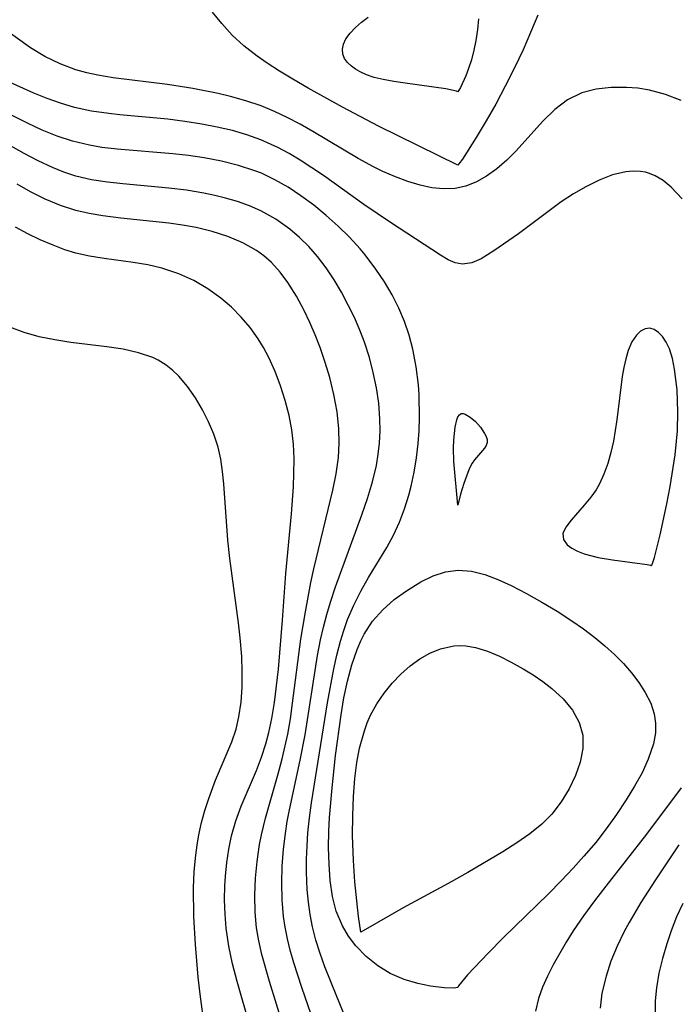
# Model space of a CAD drawing. Header units: metres. Extents: x 1073367 to 1082519, y 1569854 to 1574957.
# Tile 498 of 656: x 1077423 to 1077491, y 1573816 to 1573917. Entities that reach past the tile are written whole.
import ezdxf

# ---------------------------------------------------------------- set-up
doc = ezdxf.new("R2010")
doc.units = ezdxf.units.M
doc.layers.add('CGG_CurvaNivelLidar_v1', color=253, linetype='Continuous', lineweight=30)

msp = doc.modelspace()

# ---------------------------------------------------------------- linework, layer by layer
at = {"layer": 'CGG_CurvaNivelLidar_v1'}
for p, q in [((1077444.1171, 1573917.0737, 66.5), (1077443.1663, 1573918.2525, 66.5)), ((1077424.3455, 1573914.5643, 67), (1077420.3718, 1573917.3986, 67)), ((1077445.1899, 1573915.8971, 66.5), (1077444.1171, 1573917.0737, 66.5)), ((1077457.9194, 1573916.6775, 66), (1077458.5546, 1573917.2307, 66)), ((1077458.5546, 1573917.2307, 66), (1077459.2487, 1573917.7621, 66)), ((1077470.6516, 1573917.5697, 66), (1077470.5503, 1573916.4703, 66)), ((1077476.7902, 1573917.9411, 66.5), (1077475.2567, 1573914.3791, 66.5)), ((1077456.9438, 1573915.5001, 66), (1077457.3712, 1573916.1012, 66)), ((1077457.3712, 1573916.1012, 66), (1077457.9194, 1573916.6775, 66)), ((1077470.5503, 1573916.4703, 66), (1077470.3807, 1573915.3361, 66)), ((1077446.3934, 1573914.7734, 66.5), (1077445.1899, 1573915.8971, 66.5)), ((1077456.703, 1573914.9659, 66), (1077456.9438, 1573915.5001, 66)), ((1077470.3807, 1573915.3361, 66), (1077470.1701, 1573914.3217, 66)), ((1077425.8363, 1573913.6827, 67), (1077424.3455, 1573914.5643, 67)), ((1077447.7795, 1573913.7057, 66.5), (1077446.3934, 1573914.7734, 66.5)), ((1077456.5931, 1573914.4311, 66), (1077456.703, 1573914.9659, 66)), ((1077456.6308, 1573913.9164, 66), (1077456.5931, 1573914.4311, 66)), ((1077470.1701, 1573914.3217, 66), (1077469.915, 1573913.3477, 66)), ((1077475.2567, 1573914.3791, 66.5), (1077474.3809, 1573912.512, 66.5)), ((1077427.405, 1573912.9281, 67), (1077425.8363, 1573913.6827, 67)), ((1077448.8, 1573913.0025, 66.5), (1077447.7795, 1573913.7057, 66.5)), ((1077450.0742, 1573912.179, 66.5), (1077448.8, 1573913.0025, 66.5)), ((1077456.8148, 1573913.4665, 66), (1077456.6308, 1573913.9164, 66)), ((1077457.122, 1573913.0504, 66), (1077456.8148, 1573913.4665, 66)), ((1077457.5275, 1573912.6658, 66), (1077457.122, 1573913.0504, 66)), ((1077469.915, 1573913.3477, 66), (1077469.6281, 1573912.4453, 66)), ((1077429.034, 1573912.3162, 67), (1077427.405, 1573912.9281, 67)), ((1077430.1523, 1573912.0001, 67), (1077429.034, 1573912.3162, 67)), ((1077431.2966, 1573911.7454, 67), (1077430.1523, 1573912.0001, 67)), ((1077451.452, 1573911.3391, 66.5), (1077450.0742, 1573912.179, 66.5)), ((1077457.9431, 1573912.3588, 66), (1077457.5275, 1573912.6658, 66)), ((1077458.4103, 1573912.0814, 66), (1077457.9431, 1573912.3588, 66)), ((1077459.064, 1573911.7825, 66), (1077458.4103, 1573912.0814, 66)), ((1077469.6281, 1573912.4453, 66), (1077469.3478, 1573911.6977, 66)), ((1077474.3809, 1573912.512, 66.5), (1077473.4199, 1573910.5997, 66.5)), ((1077424.6758, 1573909.9007, 67.5), (1077421.8643, 1573911.1486, 67.5)), ((1077432.8999, 1573911.4691, 67), (1077431.2966, 1573911.7454, 67)), ((1077438.4912, 1573910.7802, 67), (1077432.8999, 1573911.4691, 67)), ((1077453.0322, 1573910.4209, 66.5), (1077451.452, 1573911.3391, 66.5)), ((1077459.8644, 1573911.5201, 66), (1077459.064, 1573911.7825, 66)), ((1077460.8051, 1573911.2915, 66), (1077459.8644, 1573911.5201, 66)), ((1077461.9111, 1573911.0878, 66), (1077460.8051, 1573911.2915, 66)), ((1077463.0733, 1573910.916, 66), (1077461.9111, 1573911.0878, 66)), ((1077469.3478, 1573911.6977, 66), (1077468.7871, 1573910.4722, 66)), ((1077424.0277, 1573906.7907, 68), (1077415.9305, 1573910.8172, 68)), ((1077441.1171, 1573910.3858, 67), (1077438.4912, 1573910.7802, 67)), ((1077443.7225, 1573909.8709, 67), (1077441.1171, 1573910.3858, 67)), ((1077456.5812, 1573908.4362, 66.5), (1077453.0322, 1573910.4209, 66.5)), ((1077467.2559, 1573910.355, 66), (1077463.0733, 1573910.916, 66)), ((1077468.3876, 1573910.0989, 66), (1077467.2559, 1573910.355, 66)), ((1077468.5, 1573910.0152, 66), (1077468.3876, 1573910.0989, 66)), ((1077468.7871, 1573910.4722, 66), (1077468.5, 1573910.0152, 66)), ((1077473.4199, 1573910.5997, 66.5), (1077472.4284, 1573908.7459, 66.5)), ((1077481.3446, 1573909.9122, 67), (1077479.8616, 1573909.2103, 67)), ((1077482.8114, 1573910.2982, 67), (1077481.3446, 1573909.9122, 67)), ((1077484.3504, 1573910.4797, 67), (1077482.8114, 1573910.2982, 67)), ((1077485.9337, 1573910.4899, 67), (1077484.3504, 1573910.4797, 67)), ((1077487.1372, 1573910.3945, 67), (1077485.9337, 1573910.4899, 67)), ((1077488.3405, 1573910.2009, 67), (1077487.1372, 1573910.3945, 67)), ((1077489.9797, 1573909.7573, 67), (1077488.3405, 1573910.2009, 67)), ((1077426.0602, 1573909.3424, 67.5), (1077424.6758, 1573909.9007, 67.5)), ((1077427.4564, 1573908.8412, 67.5), (1077426.0602, 1573909.3424, 67.5)), ((1077445.0117, 1573909.5596, 67), (1077443.7225, 1573909.8709, 67)), ((1077446.6089, 1573909.1076, 67), (1077445.0117, 1573909.5596, 67)), ((1077448.1772, 1573908.5713, 67), (1077446.6089, 1573909.1076, 67)), ((1077479.8616, 1573909.2103, 67), (1077478.5308, 1573908.2128, 67)), ((1077491.5864, 1573909.1341, 67), (1077489.9797, 1573909.7573, 67)), ((1077428.8729, 1573908.4217, 67.5), (1077427.4564, 1573908.8412, 67.5)), ((1077430.6456, 1573908.0423, 67.5), (1077428.8729, 1573908.4217, 67.5)), ((1077432.4504, 1573907.7783, 67.5), (1077430.6456, 1573908.0423, 67.5)), ((1077449.5445, 1573908.0105, 67), (1077448.1772, 1573908.5713, 67)), ((1077450.8844, 1573907.3803, 67), (1077449.5445, 1573908.0105, 67)), ((1077460.306, 1573906.4681, 66.5), (1077456.5812, 1573908.4362, 66.5)), ((1077472.4284, 1573908.7459, 66.5), (1077471.45, 1573907.0164, 66.5)), ((1077478.5308, 1573908.2128, 67), (1077477.3051, 1573907.0087, 67)), ((1077433.5645, 1573907.6547, 67.5), (1077432.4504, 1573907.7783, 67.5)), ((1077438.5317, 1573907.1912, 67.5), (1077433.5645, 1573907.6547, 67.5)), ((1077440.2948, 1573906.9716, 67.5), (1077438.5317, 1573907.1912, 67.5)), ((1077442.0486, 1573906.6969, 67.5), (1077440.2948, 1573906.9716, 67.5)), ((1077452.199, 1573906.6924, 67), (1077450.8844, 1573907.3803, 67)), ((1077471.45, 1573907.0164, 66.5), (1077470.4179, 1573905.2933, 66.5)), ((1077477.3051, 1573907.0087, 67), (1077474.5336, 1573903.9317, 67)), ((1077423.6757, 1573903.6654, 68.5), (1077419.4568, 1573906.0203, 68.5)), ((1077425.5606, 1573906.0805, 68), (1077424.0277, 1573906.7907, 68)), ((1077427.109, 1573905.443, 68), (1077425.5606, 1573906.0805, 68)), ((1077443.6404, 1573906.3905, 67.5), (1077442.0486, 1573906.6969, 67.5)), ((1077445.2128, 1573906.0199, 67.5), (1077443.6404, 1573906.3905, 67.5)), ((1077446.7026, 1573905.588, 67.5), (1077445.2128, 1573906.0199, 67.5)), ((1077453.5342, 1573905.9329, 67), (1077452.199, 1573906.6924, 67)), ((1077458.2089, 1573903.1332, 67), (1077453.5342, 1573905.9329, 67)), ((1077468.5, 1573902.4563, 66.5), (1077460.306, 1573906.4681, 66.5)), ((1077428.6853, 1573904.9134, 68), (1077427.109, 1573905.443, 68)), ((1077430.4258, 1573904.5005, 68), (1077428.6853, 1573904.9134, 68)), ((1077448.1593, 1573905.0665, 67.5), (1077446.7026, 1573905.588, 67.5)), ((1077449.9085, 1573904.2771, 67.5), (1077448.1593, 1573905.0665, 67.5)), ((1077470.4179, 1573905.2933, 66.5), (1077468.9887, 1573903.0856, 66.5)), ((1077431.7241, 1573904.2881, 68), (1077430.4258, 1573904.5005, 68)), ((1077433.3136, 1573904.1017, 68), (1077431.7241, 1573904.2881, 68)), ((1077439.0383, 1573903.6345, 68), (1077433.3136, 1573904.1017, 68)), ((1077451.0776, 1573903.6502, 67.5), (1077449.9085, 1573904.2771, 67.5)), ((1077474.5336, 1573903.9317, 67), (1077473.5648, 1573902.959, 67)), ((1077425.1276, 1573902.8961, 68.5), (1077423.6757, 1573903.6654, 68.5)), ((1077426.5999, 1573902.1994, 68.5), (1077425.1276, 1573902.8961, 68.5)), ((1077440.6744, 1573903.4466, 68), (1077439.0383, 1573903.6345, 68)), ((1077442.3003, 1573903.2067, 68), (1077440.6744, 1573903.4466, 68)), ((1077444.0853, 1573902.8669, 68), (1077442.3003, 1573903.2067, 68)), ((1077445.8369, 1573902.4309, 68), (1077444.0853, 1573902.8669, 68)), ((1077452.2224, 1573902.9697, 67.5), (1077451.0776, 1573903.6502, 67.5)), ((1077454.6231, 1573901.3808, 67.5), (1077452.2224, 1573902.9697, 67.5)), ((1077459.8066, 1573902.2728, 67), (1077458.2089, 1573903.1332, 67)), ((1077468.9887, 1573903.0856, 66.5), (1077468.6268, 1573902.5848, 66.5)), ((1077473.5648, 1573902.959, 67), (1077472.5534, 1573902.0695, 67)), ((1077427.7997, 1573901.7221, 68.5), (1077426.5999, 1573902.1994, 68.5)), ((1077447.5404, 1573901.872, 68), (1077445.8369, 1573902.4309, 68)), ((1077448.2026, 1573901.6071, 68), (1077447.5404, 1573901.872, 68)), ((1077460.7673, 1573901.8067, 67), (1077459.8066, 1573902.2728, 67)), ((1077462.0543, 1573901.2468, 67), (1077460.7673, 1573901.8067, 67)), ((1077468.6268, 1573902.5848, 66.5), (1077468.5, 1573902.4563, 66.5)), ((1077472.5534, 1573902.0695, 67), (1077471.4905, 1573901.2987, 67)), ((1077485.8718, 1573901.771, 67.5), (1077484.5131, 1573901.4383, 67.5)), ((1077486.6415, 1573901.8418, 67.5), (1077485.8718, 1573901.771, 67.5)), ((1077487.3948, 1573901.8095, 67.5), (1077486.6415, 1573901.8418, 67.5)), ((1077487.9161, 1573901.7177, 67.5), (1077487.3948, 1573901.8095, 67.5)), ((1077429.027, 1573901.328, 68.5), (1077427.7997, 1573901.7221, 68.5)), ((1077430.6474, 1573900.9513, 68.5), (1077429.027, 1573901.328, 68.5)), ((1077432.3045, 1573900.6889, 68.5), (1077430.6474, 1573900.9513, 68.5)), ((1077449.6118, 1573900.9372, 68), (1077448.2026, 1573901.6071, 68)), ((1077450.9717, 1573900.1606, 68), (1077449.6118, 1573900.9372, 68)), ((1077458.8101, 1573898.3877, 67.5), (1077454.6231, 1573901.3808, 67.5)), ((1077463.3403, 1573900.7677, 67), (1077462.0543, 1573901.2468, 67)), ((1077464.6182, 1573900.384, 67), (1077463.3403, 1573900.7677, 67)), ((1077471.4905, 1573901.2987, 67), (1077470.4432, 1573900.7175, 67)), ((1077483.1366, 1573900.8994, 67.5), (1077481.7529, 1573900.2145, 67.5)), ((1077484.5131, 1573901.4383, 67.5), (1077483.1366, 1573900.8994, 67.5)), ((1077488.3257, 1573901.6002, 67.5), (1077487.9161, 1573901.7177, 67.5)), ((1077488.8976, 1573901.3645, 67.5), (1077488.3257, 1573901.6002, 67.5)), ((1077489.7502, 1573900.8494, 67.5), (1077488.8976, 1573901.3645, 67.5)), ((1077490.5529, 1573900.1863, 67.5), (1077489.7502, 1573900.8494, 67.5)), ((1077424.3535, 1573899.6981, 69), (1077422.9642, 1573900.4998, 69)), ((1077433.8676, 1573900.5126, 68.5), (1077432.3045, 1573900.6889, 68.5)), ((1077438.6517, 1573900.0812, 68.5), (1077433.8676, 1573900.5126, 68.5)), ((1077440.4683, 1573899.8508, 68.5), (1077438.6517, 1573900.0812, 68.5)), ((1077442.2681, 1573899.5512, 68.5), (1077440.4683, 1573899.8508, 68.5)), ((1077452.2875, 1573899.2965, 68), (1077450.9717, 1573900.1606, 68)), ((1077465.8405, 1573900.123, 67), (1077464.6182, 1573900.384, 67)), ((1077467.0434, 1573899.9989, 67), (1077465.8405, 1573900.123, 67)), ((1077468.2209, 1573900.0473, 67), (1077467.0434, 1573899.9989, 67)), ((1077469.3508, 1573900.2927, 67), (1077468.2209, 1573900.0473, 67)), ((1077470.4432, 1573900.7175, 67), (1077469.3508, 1573900.2927, 67)), ((1077481.7529, 1573900.2145, 67.5), (1077480.4593, 1573899.4778, 67.5)), ((1077491.6879, 1573898.9721, 67.5), (1077490.5529, 1573900.1863, 67.5)), ((1077425.8673, 1573898.9377, 69), (1077424.3535, 1573899.6981, 69)), ((1077427.4235, 1573898.2888, 69), (1077425.8673, 1573898.9377, 69)), ((1077443.3925, 1573899.3206, 68.5), (1077442.2681, 1573899.5512, 68.5)), ((1077444.5017, 1573899.052, 68.5), (1077443.3925, 1573899.3206, 68.5)), ((1077445.7482, 1573898.6889, 68.5), (1077444.5017, 1573899.052, 68.5)), ((1077453.6332, 1573898.3026, 68), (1077452.2875, 1573899.2965, 68)), ((1077480.4593, 1573899.4778, 67.5), (1077479.1929, 1573898.6585, 67.5)), ((1077429.0237, 1573897.771, 69), (1077427.4235, 1573898.2888, 69)), ((1077430.4097, 1573897.4474, 69), (1077429.0237, 1573897.771, 69)), ((1077446.9618, 1573898.257, 68.5), (1077445.7482, 1573898.6889, 68.5)), ((1077448.1334, 1573897.7436, 68.5), (1077446.9618, 1573898.257, 68.5)), ((1077449.6839, 1573896.8751, 68.5), (1077448.1334, 1573897.7436, 68.5)), ((1077454.9037, 1573897.2614, 68), (1077453.6332, 1573898.3026, 68)), ((1077461.5665, 1573896.5178, 67.5), (1077458.8101, 1573898.3877, 67.5)), ((1077479.1929, 1573898.6585, 67.5), (1077474.7941, 1573895.3629, 67.5)), ((1077431.8217, 1573897.2072, 69), (1077430.4097, 1573897.4474, 69)), ((1077433.6728, 1573896.9789, 69), (1077431.8217, 1573897.2072, 69)), ((1077438.645, 1573896.4713, 69), (1077433.6728, 1573896.9789, 69)), ((1077451.1347, 1573895.847, 68.5), (1077449.6839, 1573896.8751, 68.5)), ((1077456.1277, 1573896.1611, 68), (1077454.9037, 1573897.2614, 68)), ((1077424.0508, 1573895.3565, 69.5), (1077422.7712, 1573896.0363, 69.5)), ((1077440.0603, 1573896.2622, 69), (1077438.645, 1573896.4713, 69)), ((1077441.4562, 1573895.9998, 69), (1077440.0603, 1573896.2622, 69)), ((1077443.1328, 1573895.5936, 69), (1077441.4562, 1573895.9998, 69)), ((1077452.1612, 1573894.9769, 68.5), (1077451.1347, 1573895.847, 68.5)), ((1077457.3009, 1573895.0067, 68), (1077456.1277, 1573896.1611, 68)), ((1077466.717, 1573893.146, 67.5), (1077461.5665, 1573896.5178, 67.5)), ((1077425.3507, 1573894.7345, 69.5), (1077424.0508, 1573895.3565, 69.5)), ((1077426.6649, 1573894.1713, 69.5), (1077425.3507, 1573894.7345, 69.5)), ((1077444.7498, 1573895.0811, 69), (1077443.1328, 1573895.5936, 69)), ((1077446.2842, 1573894.4404, 69), (1077444.7498, 1573895.0811, 69)), ((1077453.1251, 1573894.0328, 68.5), (1077452.1612, 1573894.9769, 68.5)), ((1077458.4146, 1573893.799, 68), (1077457.3009, 1573895.0067, 68)), ((1077474.7941, 1573895.3629, 67.5), (1077472.2501, 1573893.6108, 67.5)), ((1077427.8941, 1573893.7108, 69.5), (1077426.6649, 1573894.1713, 69.5)), ((1077429.038, 1573893.3638, 69.5), (1077427.8941, 1573893.7108, 69.5)), ((1077447.7093, 1573893.6375, 69), (1077446.2842, 1573894.4404, 69)), ((1077448.4622, 1573893.0891, 69), (1077447.7093, 1573893.6375, 69)), ((1077454.0204, 1573893.0175, 68.5), (1077453.1251, 1573894.0328, 68.5)), ((1077458.9273, 1573893.195, 68), (1077458.4146, 1573893.799, 68)), ((1077430.4524, 1573893.0436, 69.5), (1077429.038, 1573893.3638, 69.5)), ((1077431.9497, 1573892.7943, 69.5), (1077430.4524, 1573893.0436, 69.5)), ((1077434.9663, 1573892.3844, 69.5), (1077431.9497, 1573892.7943, 69.5)), ((1077449.2524, 1573892.3897, 69), (1077448.4622, 1573893.0891, 69)), ((1077454.9033, 1573891.8482, 68.5), (1077454.0204, 1573893.0175, 68.5)), ((1077460.0529, 1573891.7157, 68), (1077458.9273, 1573893.195, 68)), ((1077467.502, 1573892.6829, 67.5), (1077466.717, 1573893.146, 67.5)), ((1077468.2512, 1573892.3508, 67.5), (1077467.502, 1573892.6829, 67.5)), ((1077470.93, 1573892.7771, 67.5), (1077469.9469, 1573892.3456, 67.5)), ((1077472.2501, 1573893.6108, 67.5), (1077470.93, 1573892.7771, 67.5)), ((1077436.461, 1573892.1389, 69.5), (1077434.9663, 1573892.3844, 69.5)), ((1077437.9286, 1573891.8073, 69.5), (1077436.461, 1573892.1389, 69.5)), ((1077439.6871, 1573891.2157, 69.5), (1077437.9286, 1573891.8073, 69.5)), ((1077450.1491, 1573891.4039, 69), (1077449.2524, 1573892.3897, 69)), ((1077455.7157, 1573890.6158, 68.5), (1077454.9033, 1573891.8482, 68.5)), ((1077460.9209, 1573890.4095, 68), (1077460.0529, 1573891.7157, 68)), ((1077468.9932, 1573892.206, 67.5), (1077468.2512, 1573892.3508, 67.5)), ((1077469.9469, 1573892.3456, 67.5), (1077468.9932, 1573892.206, 67.5)), ((1077441.2067, 1573890.5147, 69.5), (1077439.6871, 1573891.2157, 69.5)), ((1077450.955, 1573890.319, 69), (1077450.1491, 1573891.4039, 69)), ((1077456.4805, 1573889.3208, 68.5), (1077455.7157, 1573890.6158, 68.5)), ((1077442.6582, 1573889.6721, 69.5), (1077441.2067, 1573890.5147, 69.5)), ((1077444.027, 1573888.6945, 69.5), (1077442.6582, 1573889.6721, 69.5)), ((1077451.8242, 1573888.9188, 69), (1077450.955, 1573890.319, 69)), ((1077461.7108, 1573889.0566, 68), (1077460.9209, 1573890.4095, 68)), ((1077445.1054, 1573887.7656, 69.5), (1077444.027, 1573888.6945, 69.5)), ((1077452.6132, 1573887.4372, 69), (1077451.8242, 1573888.9188, 69)), ((1077457.1922, 1573887.9872, 68.5), (1077456.4805, 1573889.3208, 68.5)), ((1077462.4125, 1573887.6584, 68), (1077461.7108, 1573889.0566, 68)), ((1077446.1093, 1573886.7511, 69.5), (1077445.1054, 1573887.7656, 69.5)), ((1077457.8499, 1573886.6218, 68.5), (1077457.1922, 1573887.9872, 68.5)), ((1077462.9887, 1573886.2837, 68), (1077462.4125, 1573887.6584, 68)), ((1077447.0342, 1573885.6591, 69.5), (1077446.1093, 1573886.7511, 69.5)), ((1077453.2063, 1573886.1931, 69), (1077452.6132, 1573887.4372, 69)), ((1077458.449, 1573885.2289, 68.5), (1077457.8499, 1573886.6218, 68.5)), ((1077423.6868, 1573885.1517, 70), (1077422.1978, 1573885.702, 70)), ((1077447.8709, 1573884.4936, 69.5), (1077447.0342, 1573885.6591, 69.5)), ((1077453.7595, 1573884.9186, 69), (1077453.2063, 1573886.1931, 69)), ((1077463.4738, 1573884.8742, 68), (1077462.9887, 1573886.2837, 68)), ((1077487.8735, 1573885.5259, 68), (1077487.4071, 1573885.2871, 68)), ((1077488.3521, 1573885.5894, 68), (1077487.8735, 1573885.5259, 68)), ((1077488.8194, 1573885.4621, 68), (1077488.3521, 1573885.5894, 68)), ((1077425.2516, 1573884.723, 70), (1077423.6868, 1573885.1517, 70)), ((1077426.8673, 1573884.3893, 70), (1077425.2516, 1573884.723, 70)), ((1077448.4185, 1573883.6013, 69.5), (1077447.8709, 1573884.4936, 69.5)), ((1077454.2692, 1573883.6187, 69), (1077453.7595, 1573884.9186, 69)), ((1077458.8633, 1573884.1417, 68.5), (1077458.449, 1573885.2289, 68.5)), ((1077463.8656, 1573883.4354, 68), (1077463.4738, 1573884.8742, 68)), ((1077486.9753, 1573884.8946, 68), (1077486.4913, 1573884.1784, 68)), ((1077487.4071, 1573885.2871, 68), (1077486.9753, 1573884.8946, 68)), ((1077489.2658, 1573885.1673, 68), (1077488.8194, 1573885.4621, 68)), ((1077489.6795, 1573884.7323, 68), (1077489.2658, 1573885.1673, 68)), ((1077490.0628, 1573884.1525, 68), (1077489.6795, 1573884.7323, 68)), ((1077428.5122, 1573884.1292, 70), (1077426.8673, 1573884.3893, 70)), ((1077432.2394, 1573883.6748, 70), (1077428.5122, 1573884.1292, 70)), ((1077433.9014, 1573883.4243, 70), (1077432.2394, 1573883.6748, 70)), ((1077448.9719, 1573882.5687, 69.5), (1077448.4185, 1573883.6013, 69.5)), ((1077454.8061, 1573882.0668, 69), (1077454.2692, 1573883.6187, 69)), ((1077459.3673, 1573882.5774, 68.5), (1077458.8633, 1573884.1417, 68.5)), ((1077486.4913, 1573884.1784, 68), (1077486.1061, 1573883.2826, 68)), ((1077490.3847, 1573883.4655, 68), (1077490.0628, 1573884.1525, 68)), ((1077490.6954, 1573882.4639, 68), (1077490.3847, 1573883.4655, 68)), ((1077435.4934, 1573883.0733, 70), (1077433.9014, 1573883.4243, 70)), ((1077436.9811, 1573882.56, 70), (1077435.4934, 1573883.0733, 70)), ((1077437.5206, 1573882.3024, 70), (1077436.9811, 1573882.56, 70)), ((1077449.6292, 1573881.1316, 69.5), (1077448.9719, 1573882.5687, 69.5)), ((1077459.7763, 1573881.0127, 68.5), (1077459.3673, 1573882.5774, 68.5)), ((1077464.2203, 1573881.6047, 68), (1077463.8656, 1573883.4354, 68)), ((1077485.8647, 1573882.453, 68), (1077485.6731, 1573881.5562, 68)), ((1077486.1061, 1573883.2826, 68), (1077485.8647, 1573882.453, 68)), ((1077490.9187, 1573881.3553, 68), (1077490.6954, 1573882.4639, 68)), ((1077438.3757, 1573881.7789, 70), (1077437.5206, 1573882.3024, 70)), ((1077439.05, 1573881.2475, 70), (1077438.3757, 1573881.7789, 70)), ((1077455.2742, 1573880.4935, 69), (1077454.8061, 1573882.0668, 69)), ((1077464.439, 1573879.7482, 68), (1077464.2203, 1573881.6047, 68)), ((1077485.6731, 1573881.5562, 68), (1077485.5143, 1573880.6098, 68)), ((1077439.6755, 1573880.6493, 70), (1077439.05, 1573881.2475, 70)), ((1077440.5771, 1573879.5892, 70), (1077439.6755, 1573880.6493, 70)), ((1077450.1967, 1573879.6483, 69.5), (1077449.6292, 1573881.1316, 69.5)), ((1077455.7036, 1573878.7399, 69), (1077455.2742, 1573880.4935, 69)), ((1077460.101, 1573879.4316, 68.5), (1077459.7763, 1573881.0127, 68.5)), ((1077485.5143, 1573880.6098, 68), (1077484.9461, 1573876.1268, 68)), ((1077491.0644, 1573880.3107, 68), (1077490.9187, 1573881.3553, 68)), ((1077441.3864, 1573878.4203, 70), (1077440.5771, 1573879.5892, 70)), ((1077450.6771, 1573878.1296, 69.5), (1077450.1967, 1573879.6483, 69.5)), ((1077460.3346, 1573877.84, 68.5), (1077460.101, 1573879.4316, 68.5)), ((1077464.5071, 1573878.7012, 68), (1077464.439, 1573879.7482, 68)), ((1077491.1692, 1573879.2222, 68), (1077491.0644, 1573880.3107, 68)), ((1077442.1176, 1573877.1713, 70), (1077441.3864, 1573878.4203, 70)), ((1077456.0272, 1573876.9753, 69), (1077455.7036, 1573878.7399, 69)), ((1077464.5458, 1573876.324, 68), (1077464.5071, 1573878.7012, 68)), ((1077491.2352, 1573878.1019, 68), (1077491.1692, 1573879.2222, 68)), ((1077451.0668, 1573876.5835, 69.5), (1077450.6771, 1573878.1296, 69.5)), ((1077460.464, 1573876.2423, 68.5), (1077460.3346, 1573877.84, 68.5)), ((1077491.2612, 1573876.9594, 68), (1077491.2352, 1573878.1019, 68)), ((1077442.7445, 1573875.928, 70), (1077442.1176, 1573877.1713, 70)), ((1077451.3422, 1573875.1101, 69.5), (1077451.0668, 1573876.5835, 69.5)), ((1077456.2212, 1573875.2053, 69), (1077456.0272, 1573876.9753, 69)), ((1077468.4112, 1573876.13, 67.5), (1077468.5258, 1573876.4303, 67.5)), ((1077468.5258, 1573876.4303, 67.5), (1077468.6692, 1573876.6576, 67.5)), ((1077468.6692, 1573876.6576, 67.5), (1077468.8504, 1573876.7857, 67.5)), ((1077468.8504, 1573876.7857, 67.5), (1077469.0508, 1573876.798, 67.5)), ((1077469.0508, 1573876.798, 67.5), (1077469.2801, 1573876.7284, 67.5)), ((1077469.2801, 1573876.7284, 67.5), (1077469.7911, 1573876.4173, 67.5)), ((1077469.7911, 1573876.4173, 67.5), (1077470.323, 1573875.9589, 67.5)), ((1077491.2105, 1573874.9969, 68), (1077491.2612, 1573876.9594, 68)), ((1077443.288, 1573874.6359, 70), (1077442.7445, 1573875.928, 70)), ((1077460.4816, 1573874.9854, 68.5), (1077460.464, 1573876.2423, 68.5)), ((1077464.503, 1573874.9982, 68), (1077464.5458, 1573876.324, 68)), ((1077468.1024, 1573874.0811, 67.5), (1077468.2439, 1573875.3854, 67.5)), ((1077468.2439, 1573875.3854, 67.5), (1077468.4112, 1573876.13, 67.5)), ((1077470.323, 1573875.9589, 67.5), (1077470.8428, 1573875.3836, 67.5)), ((1077470.8428, 1573875.3836, 67.5), (1077471.284, 1573874.7322, 67.5)), ((1077484.9461, 1573876.1268, 68), (1077484.6016, 1573873.9151, 68)), ((1077443.7224, 1573873.294, 70), (1077443.288, 1573874.6359, 70)), ((1077451.5172, 1573873.6209, 69.5), (1077451.3422, 1573875.1101, 69.5)), ((1077456.2591, 1573873.7061, 69), (1077456.2212, 1573875.2053, 69)), ((1077460.4208, 1573873.7305, 68.5), (1077460.4816, 1573874.9854, 68.5)), ((1077464.4089, 1573873.6772, 68), (1077464.503, 1573874.9982, 68)), ((1077471.284, 1573874.7322, 67.5), (1077471.4419, 1573874.4049, 67.5)), ((1077471.4419, 1573874.4049, 67.5), (1077471.538, 1573874.0849, 67.5)), ((1077491.1265, 1573873.9261, 68), (1077491.2105, 1573874.9969, 68)), ((1077444, 1573872.0637, 70), (1077443.7224, 1573873.294, 70)), ((1077451.5851, 1573872.1054, 69.5), (1077451.5172, 1573873.6209, 69.5)), ((1077456.1672, 1573872.2544, 69), (1077456.2591, 1573873.7061, 69)), ((1077460.2926, 1573872.5759, 68.5), (1077460.4208, 1573873.7305, 68.5)), ((1077464.2349, 1573872.1939, 68), (1077464.4089, 1573873.6772, 68)), ((1077468.0723, 1573873.1945, 67.5), (1077468.1024, 1573874.0811, 67.5)), ((1077471.4569, 1573873.4783, 67.5), (1077471.2766, 1573873.192, 67.5)), ((1077471.5507, 1573873.7783, 67.5), (1077471.4569, 1573873.4783, 67.5)), ((1077471.538, 1573874.0849, 67.5), (1077471.5507, 1573873.7783, 67.5)), ((1077484.6016, 1573873.9151, 68), (1077484.3332, 1573872.7418, 68)), ((1077490.9631, 1573872.5218, 68), (1077491.1265, 1573873.9261, 68)), ((1077460.0976, 1573871.4279, 68.5), (1077460.2926, 1573872.5759, 68.5)), ((1077468.1143, 1573871.8108, 67.5), (1077468.0723, 1573873.1945, 67.5)), ((1077471.2766, 1573873.192, 67.5), (1077470.2193, 1573872.0104, 67.5)), ((1077484.3332, 1573872.7418, 68), (1077484.0027, 1573871.6102, 68)), ((1077490.4504, 1573869.2397, 68), (1077490.9631, 1573872.5218, 68)), ((1077444.1943, 1573870.8007, 70), (1077444, 1573872.0637, 70)), ((1077451.5739, 1573870.5776, 69.5), (1077451.5851, 1573872.1054, 69.5)), ((1077455.9247, 1573870.5541, 69), (1077456.1672, 1573872.2544, 69)), ((1077459.69, 1573869.7153, 68.5), (1077460.0976, 1573871.4279, 68.5)), ((1077463.992, 1573870.7255, 68), (1077464.2349, 1573872.1939, 68)), ((1077468.5, 1573867.3022, 67.5), (1077468.1143, 1573871.8108, 67.5)), ((1077469.9816, 1573871.6558, 67.5), (1077469.7545, 1573871.2181, 67.5)), ((1077470.2193, 1573872.0104, 67.5), (1077469.9816, 1573871.6558, 67.5)), ((1077484.0027, 1573871.6102, 68), (1077483.6125, 1573870.534, 68)), ((1077444.3289, 1573869.5125, 70), (1077444.1943, 1573870.8007, 70)), ((1077451.5229, 1573869.1983, 69.5), (1077451.5739, 1573870.5776, 69.5)), ((1077455.5838, 1573868.8529, 69), (1077455.9247, 1573870.5541, 69)), ((1077463.6825, 1573869.2768, 68), (1077463.992, 1573870.7255, 68)), ((1077469.534, 1573870.702, 67.5), (1077469.1291, 1573869.5539, 67.5)), ((1077469.7545, 1573871.2181, 67.5), (1077469.534, 1573870.702, 67.5)), ((1077483.6125, 1573870.534, 68), (1077483.1612, 1573869.5309, 68)), ((1077444.7215, 1573863.7012, 70), (1077444.3289, 1573869.5125, 70)), ((1077459.1801, 1573868.0164, 68.5), (1077459.69, 1573869.7153, 68.5)), ((1077463.4395, 1573868.333, 68), (1077463.6825, 1573869.2768, 68)), ((1077469.1291, 1573869.5539, 67.5), (1077468.7982, 1573868.4488, 67.5)), ((1077483.1612, 1573869.5309, 68), (1077482.8079, 1573868.894, 68)), ((1077490.1239, 1573867.4669, 68), (1077490.4504, 1573869.2397, 68)), ((1077451.3346, 1573866.4231, 69.5), (1077451.5229, 1573869.1983, 69.5)), ((1077453.6385, 1573860.731, 69), (1077455.5838, 1573868.8529, 69)), ((1077462.9988, 1573866.9189, 68), (1077463.4395, 1573868.333, 68)), ((1077468.7982, 1573868.4488, 67.5), (1077468.5, 1573867.3022, 67.5)), ((1077482.8079, 1573868.894, 68), (1077482.2785, 1573868.1402, 68)), ((1077458.6046, 1573866.3255, 68.5), (1077459.1801, 1573868.0164, 68.5)), ((1077481.5893, 1573867.3104, 68), (1077480.226, 1573865.7678, 68)), ((1077482.2785, 1573868.1402, 68), (1077481.5893, 1573867.3104, 68)), ((1077489.4425, 1573864.2343, 68), (1077490.1239, 1573867.4669, 68)), ((1077450.7399, 1573860.2647, 69.5), (1077451.3346, 1573866.4231, 69.5)), ((1077455.8605, 1573858.8753, 68.5), (1077458.6046, 1573866.3255, 68.5)), ((1077462.4725, 1573865.5411, 68), (1077462.9988, 1573866.9189, 68)), ((1077461.8592, 1573864.2064, 68), (1077462.4725, 1573865.5411, 68)), ((1077480.226, 1573865.7678, 68), (1077479.6816, 1573865.0396, 68)), ((1077461.1747, 1573862.9426, 68), (1077461.8592, 1573864.2064, 68)), ((1077479.6816, 1573865.0396, 68), (1077479.3747, 1573864.3773, 68)), ((1077479.3747, 1573864.3773, 68), (1077479.4217, 1573863.7663, 68)), ((1077488.8407, 1573861.9094, 68), (1077489.4425, 1573864.2343, 68)), ((1077444.9315, 1573861.787, 70), (1077444.7215, 1573863.7012, 70)), ((1077479.4217, 1573863.7663, 68), (1077479.806, 1573863.2182, 68)), ((1077479.806, 1573863.2182, 68), (1077480.2823, 1573862.8556, 68)), ((1077459.2713, 1573859.8367, 68), (1077461.1747, 1573862.9426, 68)), ((1077480.2823, 1573862.8556, 68), (1077480.8837, 1573862.5432, 68)), ((1077480.8837, 1573862.5432, 68), (1077481.5888, 1573862.2772, 68)), ((1077481.5888, 1573862.2772, 68), (1077483.0092, 1573861.9122, 68)), ((1077445.8323, 1573855.1695, 70), (1077444.9315, 1573861.787, 70)), ((1077483.0092, 1573861.9122, 68), (1077484.5164, 1573861.6541, 68)), ((1077484.5164, 1573861.6541, 68), (1077488.095, 1573861.1963, 68)), ((1077488.095, 1573861.1963, 68), (1077488.4182, 1573861.1177, 68)), ((1077488.4182, 1573861.1177, 68), (1077488.5, 1573861.0446, 68)), ((1077488.5, 1573861.0446, 68), (1077488.5583, 1573861.1122, 68)), ((1077488.5583, 1573861.1122, 68), (1077488.6741, 1573861.3969, 68)), ((1077488.6741, 1573861.3969, 68), (1077488.8407, 1573861.9094, 68)), ((1077450.3886, 1573855.4171, 69.5), (1077450.7399, 1573860.2647, 69.5)), ((1077453.3252, 1573859.309, 69), (1077453.6385, 1573860.731, 69)), ((1077465.9575, 1573859.9984, 67.5), (1077467.2457, 1573860.4235, 67.5)), ((1077467.2457, 1573860.4235, 67.5), (1077468.557, 1573860.609, 67.5)), ((1077468.557, 1573860.609, 67.5), (1077469.9193, 1573860.5044, 67.5)), ((1077469.9193, 1573860.5044, 67.5), (1077471.3022, 1573860.1539, 67.5)), ((1077471.3022, 1573860.1539, 67.5), (1077472.6605, 1573859.6404, 67.5)), ((1077452.7503, 1573856.285, 69), (1077453.3252, 1573859.309, 69)), ((1077458.4779, 1573858.433, 68), (1077459.2713, 1573859.8367, 68)), ((1077463.1956, 1573858.4769, 67.5), (1077464.6938, 1573859.392, 67.5)), ((1077464.6938, 1573859.392, 67.5), (1077465.9575, 1573859.9984, 67.5)), ((1077472.6605, 1573859.6404, 67.5), (1077474.0349, 1573859.0053, 67.5)), ((1077455.334, 1573857.2903, 68.5), (1077455.8605, 1573858.8753, 68.5)), ((1077457.7557, 1573856.983, 68), (1077458.4779, 1573858.433, 68)), ((1077461.9331, 1573857.5484, 67.5), (1077463.1956, 1573858.4769, 67.5)), ((1077474.0349, 1573859.0053, 67.5), (1077475.6068, 1573858.1877, 67.5)), ((1077475.6068, 1573858.1877, 67.5), (1077477.1875, 1573857.2957, 67.5)), ((1077454.9581, 1573856.006, 68.5), (1077455.334, 1573857.2903, 68.5)), ((1077460.7558, 1573856.4995, 67.5), (1077461.9331, 1573857.5484, 67.5)), ((1077477.1875, 1573857.2957, 67.5), (1077478.7645, 1573856.3499, 67.5)), ((1077452.2949, 1573853.479, 69), (1077452.7503, 1573856.285, 69)), ((1077454.6236, 1573854.7105, 68.5), (1077454.9581, 1573856.006, 68.5)), ((1077457.1195, 1573855.4875, 68), (1077457.7557, 1573856.983, 68)), ((1077459.7087, 1573855.3139, 67.5), (1077460.7558, 1573856.4995, 67.5)), ((1077478.7645, 1573856.3499, 67.5), (1077480.3135, 1573855.3602, 67.5)), ((1077446.0153, 1573853.5944, 70), (1077445.8323, 1573855.1695, 70)), ((1077449.9627, 1573850.3684, 69.5), (1077450.3886, 1573855.4171, 69.5)), ((1077456.7206, 1573854.3766, 68), (1077457.1195, 1573855.4875, 68)), ((1077458.8395, 1573853.9829, 67.5), (1077459.7087, 1573855.3139, 67.5)), ((1077480.3135, 1573855.3602, 67.5), (1077481.5161, 1573854.5192, 67.5)), ((1077454.3281, 1573853.4053, 68.5), (1077454.6236, 1573854.7105, 68.5)), ((1077456.3712, 1573853.2448, 68), (1077456.7206, 1573854.3766, 68)), ((1077458.4846, 1573853.2915, 67.5), (1077458.8395, 1573853.9829, 67.5)), ((1077481.5161, 1573854.5192, 67.5), (1077482.6773, 1573853.6337, 67.5)), ((1077446.1751, 1573851.6854, 70), (1077446.0153, 1573853.5944, 70)), ((1077451.4371, 1573846.8369, 69), (1077452.2949, 1573853.479, 69)), ((1077454.0127, 1573851.7851, 68.5), (1077454.3281, 1573853.4053, 68.5)), ((1077456.0003, 1573851.8251, 68), (1077456.3712, 1573853.2448, 68)), ((1077458.0994, 1573852.4019, 67.5), (1077458.4846, 1573853.2915, 67.5)), ((1077482.6773, 1573853.6337, 67.5), (1077483.7165, 1573852.7704, 67.5)), ((1077457.549, 1573850.8013, 67.5), (1077458.0994, 1573852.4019, 67.5)), ((1077464.5817, 1573851.4183, 67), (1077465.6255, 1573852.0183, 67)), ((1077465.6255, 1573852.0183, 67), (1077466.708, 1573852.4676, 67)), ((1077466.708, 1573852.4676, 67), (1077468.0874, 1573852.7713, 67)), ((1077468.0874, 1573852.7713, 67), (1077468.7139, 1573852.8086, 67)), ((1077468.7139, 1573852.8086, 67), (1077469.3478, 1573852.7778, 67)), ((1077469.3478, 1573852.7778, 67), (1077470.3498, 1573852.6066, 67)), ((1077470.3498, 1573852.6066, 67), (1077471.5841, 1573852.2275, 67)), ((1077471.5841, 1573852.2275, 67), (1077472.8159, 1573851.708, 67)), ((1077483.7165, 1573852.7704, 67.5), (1077484.7024, 1573851.8736, 67.5)), ((1077446.2363, 1573850.0865, 70), (1077446.1751, 1573851.6854, 70)), ((1077452.72, 1573843.5896, 68.5), (1077454.0127, 1573851.7851, 68.5)), ((1077455.6802, 1573850.3845, 68), (1077456.0003, 1573851.8251, 68)), ((1077463.5814, 1573850.6939, 67), (1077464.5817, 1573851.4183, 67)), ((1077472.8159, 1573851.708, 67), (1077474.0402, 1573851.0887, 67)), ((1077474.0402, 1573851.0887, 67), (1077475.2508, 1573850.4016, 67)), ((1077484.7024, 1573851.8736, 67.5), (1077485.6227, 1573850.9436, 67.5)), ((1077485.6227, 1573850.9436, 67.5), (1077486.4722, 1573849.9705, 67.5)), ((1077446.2184, 1573848.5071, 70), (1077446.2363, 1573850.0865, 70)), ((1077449.7853, 1573848.645, 69.5), (1077449.9627, 1573850.3684, 69.5)), ((1077455.0409, 1573846.8814, 68), (1077455.6802, 1573850.3845, 68)), ((1077457.1058, 1573849.1268, 67.5), (1077457.549, 1573850.8013, 67.5)), ((1077462.6324, 1573849.8641, 67), (1077463.5814, 1573850.6939, 67)), ((1077475.2508, 1573850.4016, 67), (1077476.2888, 1573849.7628, 67)), ((1077486.4722, 1573849.9705, 67.5), (1077487.2312, 1573848.9718, 67.5)), ((1077456.7419, 1573847.3998, 67.5), (1077457.1058, 1573849.1268, 67.5)), ((1077460.8886, 1573847.8904, 67), (1077461.7238, 1573848.9191, 67)), ((1077461.7238, 1573848.9191, 67), (1077462.6324, 1573849.8641, 67)), ((1077476.2888, 1573849.7628, 67), (1077477.2914, 1573849.0857, 67)), ((1077477.2914, 1573849.0857, 67), (1077478.2374, 1573848.3614, 67)), ((1077487.2312, 1573848.9718, 67.5), (1077487.8876, 1573847.956, 67.5)), ((1077446.1089, 1573846.955, 70), (1077446.2184, 1573848.5071, 70)), ((1077449.5665, 1573846.9369, 69.5), (1077449.7853, 1573848.645, 69.5)), ((1077460.1402, 1573846.7864, 67), (1077460.8886, 1573847.8904, 67)), ((1077478.2374, 1573848.3614, 67), (1077479.3924, 1573847.2876, 67)), ((1077487.8876, 1573847.956, 67.5), (1077488.4471, 1573846.8679, 67.5)), ((1077445.8896, 1573845.4392, 70), (1077446.1089, 1573846.955, 70)), ((1077449.2848, 1573845.2498, 69.5), (1077449.5665, 1573846.9369, 69.5)), ((1077451.2009, 1573845.2323, 69), (1077451.4371, 1573846.8369, 69)), ((1077453.3996, 1573836.5439, 68), (1077455.0409, 1573846.8814, 68)), ((1077456.4362, 1573845.6364, 67.5), (1077456.7419, 1573847.3998, 67.5)), ((1077479.3924, 1573847.2876, 67), (1077480.3517, 1573846.118, 67)), ((1077488.4471, 1573846.8679, 67.5), (1077488.8226, 1573845.7545, 67.5)), ((1077459.4977, 1573845.6095, 67), (1077460.1402, 1573846.7864, 67)), ((1077480.3517, 1573846.118, 67), (1077481.0518, 1573844.8683, 67)), ((1077445.595, 1573844.1769, 70), (1077445.8896, 1573845.4392, 70)), ((1077448.9701, 1573843.8042, 69.5), (1077449.2848, 1573845.2498, 69.5)), ((1077450.9233, 1573843.6377, 69), (1077451.2009, 1573845.2323, 69)), ((1077455.8589, 1573841.4491, 67.5), (1077456.4362, 1573845.6364, 67.5)), ((1077458.8516, 1573843.9972, 67), (1077459.1508, 1573844.8165, 67)), ((1077459.1508, 1573844.8165, 67), (1077459.4977, 1573845.6095, 67)), ((1077481.0518, 1573844.8683, 67), (1077481.4322, 1573843.5514, 67)), ((1077488.8226, 1573845.7545, 67.5), (1077488.9622, 1573844.7821, 67.5)), ((1077445.1457, 1573842.8388, 70), (1077445.595, 1573844.1769, 70)), ((1077448.6591, 1573842.6552, 69.5), (1077448.9701, 1573843.8042, 69.5)), ((1077458.3502, 1573842.1894, 67), (1077458.8516, 1573843.9972, 67)), ((1077488.9398, 1573843.7933, 67.5), (1077488.7294, 1573842.6389, 67.5)), ((1077488.9622, 1573844.7821, 67.5), (1077488.9398, 1573843.7933, 67.5)), ((1077443.4588, 1573838.8903, 70), (1077445.1457, 1573842.8388, 70)), ((1077450.3635, 1573841.0893, 69), (1077450.9233, 1573843.6377, 69)), ((1077452.22, 1573840.9527, 68.5), (1077452.72, 1573843.5896, 68.5)), ((1077481.4322, 1573843.5514, 67), (1077481.4409, 1573842.1789, 67)), ((1077448.2059, 1573841.2667, 69.5), (1077448.6591, 1573842.6552, 69.5)), ((1077458.0638, 1573840.7265, 67), (1077458.3502, 1573842.1894, 67)), ((1077481.4409, 1573842.1789, 67), (1077481.152, 1573840.7713, 67)), ((1077488.7294, 1573842.6389, 67.5), (1077488.2056, 1573841.0696, 67.5)), ((1077447.6868, 1573839.9075, 69.5), (1077448.2059, 1573841.2667, 69.5)), ((1077449.955, 1573839.5409, 69), (1077450.3635, 1573841.0893, 69)), ((1077451.1079, 1573835.8149, 68.5), (1077452.22, 1573840.9527, 68.5)), ((1077455.5107, 1573838.107, 67.5), (1077455.8589, 1573841.4491, 67.5)), ((1077457.8539, 1573839.0554, 67), (1077458.0638, 1573840.7265, 67)), ((1077481.152, 1573840.7713, 67), (1077480.6627, 1573839.3758, 67)), ((1077488.2056, 1573841.0696, 67.5), (1077487.5563, 1573839.6664, 67.5)), ((1077446.1087, 1573836.1996, 69.5), (1077447.6868, 1573839.9075, 69.5)), ((1077442.7664, 1573837.0062, 70), (1077443.4588, 1573838.8903, 70)), ((1077448.6444, 1573834.9547, 69), (1077449.955, 1573839.5409, 69)), ((1077457.7158, 1573837.1922, 67), (1077457.8539, 1573839.0554, 67)), ((1077480.6627, 1573839.3758, 67), (1077480.0053, 1573837.9909, 67)), ((1077487.5563, 1573839.6664, 67.5), (1077486.779, 1573838.2596, 67.5)), ((1077455.2582, 1573835.0355, 67.5), (1077455.5107, 1573838.107, 67.5)), ((1077480.0053, 1573837.9909, 67), (1077479.1916, 1573836.6502, 67)), ((1077486.779, 1573838.2596, 67.5), (1077485.9109, 1573836.8489, 67.5)), ((1077491.6153, 1573838.0979, 68), (1077488.015, 1573833.2995, 68)), ((1077442.3748, 1573835.7739, 70), (1077442.7664, 1573837.0062, 70)), ((1077457.6442, 1573835.2078, 67), (1077457.7158, 1573837.1922, 67)), ((1077479.1916, 1573836.6502, 67), (1077478.2162, 1573835.3925, 67)), ((1077485.9109, 1573836.8489, 67.5), (1077484.9194, 1573835.3519, 67.5)), ((1077442.029, 1573834.5206, 70), (1077442.3748, 1573835.7739, 70)), ((1077445.567, 1573834.6929, 69.5), (1077446.1087, 1573836.1996, 69.5)), ((1077450.8804, 1573834.6083, 68.5), (1077451.1079, 1573835.8149, 68.5)), ((1077453.1874, 1573834.9975, 68), (1077453.3996, 1573836.5439, 68)), ((1077445.126, 1573833.1523, 69.5), (1077445.567, 1573834.6929, 69.5)), ((1077448.219, 1573833.2472, 69), (1077448.6444, 1573834.9547, 69)), ((1077453.02, 1573833.4507, 68), (1077453.1874, 1573834.9975, 68)), ((1077455.1807, 1573833.6379, 67.5), (1077455.2582, 1573835.0355, 67.5)), ((1077457.6348, 1573833.1723, 67), (1077457.6442, 1573835.2078, 67)), ((1077478.2162, 1573835.3925, 67), (1077477.1965, 1573834.3636, 67)), ((1077484.9194, 1573835.3519, 67.5), (1077483.8578, 1573833.8683, 67.5)), ((1077441.7413, 1573833.247, 70), (1077442.029, 1573834.5206, 70)), ((1077450.6877, 1573833.3985, 68.5), (1077450.8804, 1573834.6083, 68.5)), ((1077455.1494, 1573831.9229, 67.5), (1077455.1807, 1573833.6379, 67.5)), ((1077477.1965, 1573834.3636, 67), (1077475.9583, 1573833.35, 67)), ((1077483.8578, 1573833.8683, 67.5), (1077482.7667, 1573832.4693, 67.5)), ((1077441.5572, 1573832.1934, 70), (1077441.7413, 1573833.247, 70)), ((1077444.8341, 1573831.7732, 69.5), (1077445.126, 1573833.1523, 69.5)), ((1077448.0182, 1573832.2417, 69), (1077448.219, 1573833.2472, 69)), ((1077450.4932, 1573831.7627, 68.5), (1077450.6877, 1573833.3985, 68.5)), ((1077452.9252, 1573832.0984, 68), (1077453.02, 1573833.4507, 68)), ((1077457.7126, 1573830.6027, 67), (1077457.6348, 1573833.1723, 67)), ((1077475.9583, 1573833.35, 67), (1077474.6205, 1573832.4159, 67)), ((1077488.015, 1573833.2995, 68), (1077483.8055, 1573827.9396, 68)), ((1077441.4165, 1573831.1284, 70), (1077441.5572, 1573832.1934, 70)), ((1077444.6239, 1573830.3744, 69.5), (1077444.8341, 1573831.7732, 69.5)), ((1077447.754, 1573830.505, 69), (1077448.0182, 1573832.2417, 69)), ((1077450.3626, 1573830.0194, 68.5), (1077450.4932, 1573831.7627, 68.5)), ((1077452.8784, 1573830.7465, 68), (1077452.9252, 1573832.0984, 68)), ((1077455.1957, 1573830.2216, 67.5), (1077455.1494, 1573831.9229, 67.5)), ((1077474.6205, 1573832.4159, 67), (1077473.1715, 1573831.5038, 67)), ((1077482.7667, 1573832.4693, 67.5), (1077481.5545, 1573831.0355, 67.5)), ((1077491.3483, 1573832.2211, 68.5), (1077488.9448, 1573828.5881, 68.5)), ((1077441.2734, 1573829.4565, 70), (1077441.4165, 1573831.1284, 70)), ((1077452.8778, 1573829.397, 68), (1077452.8784, 1573830.7465, 68)), ((1077457.8654, 1573828.3773, 67), (1077457.7126, 1573830.6027, 67)), ((1077473.1715, 1573831.5038, 67), (1077469.5498, 1573829.3633, 67)), ((1077481.5545, 1573831.0355, 67.5), (1077480.4294, 1573829.789, 67.5)), ((1077444.486, 1573828.9613, 69.5), (1077444.6239, 1573830.3744, 69.5)), ((1077447.5871, 1573828.7572, 69), (1077447.754, 1573830.505, 69)), ((1077450.3123, 1573828.2776, 68.5), (1077450.3626, 1573830.0194, 68.5)), ((1077455.3264, 1573828.5312, 67.5), (1077455.1957, 1573830.2216, 67.5)), ((1077480.4294, 1573829.789, 67.5), (1077479.1912, 1573828.4813, 67.5)), ((1077441.2053, 1573827.7684, 70), (1077441.2734, 1573829.4565, 70)), ((1077444.4297, 1573827.9744, 69.5), (1077444.486, 1573828.9613, 69.5)), ((1077447.5203, 1573827.0049, 69), (1077447.5871, 1573828.7572, 69)), ((1077452.9532, 1573827.5855, 68), (1077452.8778, 1573829.397, 68)), ((1077455.551, 1573826.8716, 67.5), (1077455.3264, 1573828.5312, 67.5)), ((1077469.5498, 1573829.3633, 67), (1077467.5208, 1573828.2134, 67)), ((1077488.9448, 1573828.5881, 68.5), (1077487.4323, 1573826.2375, 68.5)), ((1077441.2225, 1573824.805, 70), (1077441.2053, 1573827.7684, 70)), ((1077444.4063, 1573826.5195, 69.5), (1077444.4297, 1573827.9744, 69.5)), ((1077450.3522, 1573826.5422, 68.5), (1077450.3123, 1573828.2776, 68.5)), ((1077453.0703, 1573826.2935, 68), (1077452.9532, 1573827.5855, 68)), ((1077458.0594, 1573826.4093, 67), (1077457.8654, 1573828.3773, 67)), ((1077467.5208, 1573828.2134, 67), (1077462.8535, 1573825.7011, 67)), ((1077479.1912, 1573828.4813, 67.5), (1077477.8703, 1573827.1459, 67.5)), ((1077483.8055, 1573827.9396, 68), (1077482.635, 1573826.4101, 68)), ((1077444.4536, 1573825.0619, 69.5), (1077444.4063, 1573826.5195, 69.5)), ((1077447.5643, 1573825.2547, 69), (1077447.5203, 1573827.0049, 69)), ((1077450.4985, 1573824.8183, 68.5), (1077450.3522, 1573826.5422, 68.5)), ((1077455.9475, 1573825.363, 67.5), (1077455.551, 1573826.8716, 67.5)), ((1077477.8703, 1573827.1459, 67.5), (1077473.2173, 1573822.6249, 67.5)), ((1077453.2469, 1573825.0113, 68), (1077453.0703, 1573826.2935, 68)), ((1077458.2562, 1573824.8118, 67), (1077458.0594, 1573826.4093, 67)), ((1077462.8535, 1573825.7011, 67), (1077460.0903, 1573824.1321, 67)), ((1077482.635, 1573826.4101, 68), (1077481.5073, 1573824.8684, 68)), ((1077487.4323, 1573826.2375, 68.5), (1077486.2097, 1573824.1965, 68.5)), ((1077491.7646, 1573826.154, 69), (1077491.1323, 1573824.7543, 69)), ((1077441.3825, 1573821.9181, 70), (1077441.2225, 1573824.805, 70)), ((1077444.5752, 1573823.6055, 69.5), (1077444.4536, 1573825.0619, 69.5)), ((1077447.7167, 1573823.6505, 69), (1077447.5643, 1573825.2547, 69)), ((1077450.6617, 1573823.7023, 68.5), (1077450.4985, 1573824.8183, 68.5)), ((1077453.4902, 1573823.7418, 68), (1077453.2469, 1573825.0113, 68)), ((1077456.589, 1573823.8563, 67.5), (1077455.9475, 1573825.363, 67.5)), ((1077458.5, 1573823.1829, 67), (1077458.2562, 1573824.8118, 67)), ((1077481.5073, 1573824.8684, 68), (1077480.4441, 1573823.3101, 68)), ((1077491.1323, 1573824.7543, 69), (1077490.5654, 1573823.3388, 69)), ((1077444.8433, 1573821.75, 69.5), (1077444.5752, 1573823.6055, 69.5)), ((1077447.9387, 1573822.2925, 69), (1077447.7167, 1573823.6505, 69)), ((1077450.902, 1573822.5047, 68.5), (1077450.6617, 1573823.7023, 68.5)), ((1077453.8443, 1573822.3497, 68), (1077453.4902, 1573823.7418, 68)), ((1077457.2226, 1573822.7839, 67.5), (1077456.589, 1573823.8563, 67.5)), ((1077460.0903, 1573824.1321, 67), (1077458.5, 1573823.1829, 67)), ((1077486.2097, 1573824.1965, 68.5), (1077485.6949, 1573823.244, 68.5)), ((1077451.1975, 1573821.3156, 68.5), (1077450.902, 1573822.5047, 68.5)), ((1077457.9815, 1573821.771, 67.5), (1077457.2226, 1573822.7839, 67.5)), ((1077473.2173, 1573822.6249, 67.5), (1077471.6332, 1573821.0267, 67.5)), ((1077480.4441, 1573823.3101, 68), (1077479.7196, 1573822.1591, 68)), ((1077485.6949, 1573823.244, 68.5), (1077484.9681, 1573821.7261, 68.5)), ((1077490.5654, 1573823.3388, 69), (1077490.1021, 1573821.9878, 69)), ((1077441.6851, 1573818.5392, 70), (1077441.3825, 1573821.9181, 70)), ((1077445.2263, 1573819.9081, 69.5), (1077444.8433, 1573821.75, 69.5)), ((1077448.2548, 1573820.88, 69), (1077447.9387, 1573822.2925, 69)), ((1077454.2727, 1573820.9738, 68), (1077453.8443, 1573822.3497, 68)), ((1077459.0395, 1573820.6615, 67.5), (1077457.9815, 1573821.771, 67.5)), ((1077479.7196, 1573822.1591, 68), (1077478.3745, 1573819.805, 68)), ((1077484.9681, 1573821.7261, 68.5), (1077484.3453, 1573820.1906, 68.5)), ((1077490.1021, 1573821.9878, 69), (1077489.6626, 1573820.4753, 69)), ((1077449.0506, 1573818.0712, 69), (1077448.2548, 1573820.88, 69)), ((1077451.5658, 1573820.0314, 68.5), (1077451.1975, 1573821.3156, 68.5)), ((1077454.7587, 1573819.6112, 68), (1077454.2727, 1573820.9738, 68)), ((1077460.2274, 1573819.7026, 67.5), (1077459.0395, 1573820.6615, 67.5)), ((1077471.6332, 1573821.0267, 67.5), (1077469.5175, 1573818.7673, 67.5)), ((1077489.6626, 1573820.4753, 69), (1077489.3073, 1573818.9595, 69)), ((1077445.7097, 1573818.0709, 69.5), (1077445.2263, 1573819.9081, 69.5)), ((1077452.3993, 1573817.4762, 68.5), (1077451.5658, 1573820.0314, 68.5)), ((1077455.4052, 1573817.9698, 68), (1077454.7587, 1573819.6112, 68)), ((1077461.5124, 1573818.9231, 67.5), (1077460.2274, 1573819.7026, 67.5)), ((1077478.3745, 1573819.805, 68), (1077477.7807, 1573818.6411, 68)), ((1077484.3453, 1573820.1906, 68.5), (1077483.8339, 1573818.6484, 68.5)), ((1077441.8788, 1573816.7844, 70), (1077441.6851, 1573818.5392, 70)), ((1077462.9498, 1573818.301, 67.5), (1077461.5124, 1573818.9231, 67.5)), ((1077469.5175, 1573818.7673, 67.5), (1077468.5726, 1573817.6419, 67.5)), ((1077477.7807, 1573818.6411, 68), (1077477.2631, 1573817.4889, 68)), ((1077483.8339, 1573818.6484, 68.5), (1077483.4077, 1573816.8764, 68.5)), ((1077489.3073, 1573818.9595, 69), (1077489.0493, 1573817.447, 69)), ((1077447.0848, 1573813.3313, 69.5), (1077445.7097, 1573818.0709, 69.5)), ((1077450.529, 1573813.2899, 69), (1077449.0506, 1573818.0712, 69)), ((1077453.3658, 1573814.6812, 68.5), (1077452.3993, 1573817.4762, 68.5)), ((1077457.5117, 1573812.8581, 68), (1077455.4052, 1573817.9698, 68)), ((1077464.3741, 1573817.8695, 67.5), (1077462.9498, 1573818.301, 67.5)), ((1077465.704, 1573817.5918, 67.5), (1077464.3741, 1573817.8695, 67.5)), ((1077467.0901, 1573817.4182, 67.5), (1077465.704, 1573817.5918, 67.5)), ((1077468.1168, 1573817.394, 67.5), (1077467.0901, 1573817.4182, 67.5)), ((1077468.5, 1573817.47, 67.5), (1077468.1168, 1573817.394, 67.5)), ((1077468.5726, 1573817.6419, 67.5), (1077468.5, 1573817.47, 67.5)), ((1077477.2631, 1573817.4889, 68), (1077476.8487, 1573816.3478, 68)), ((1077489.0493, 1573817.447, 69), (1077488.9156, 1573816.0792, 69)), ((1077443.2015, 1573806.5338, 70), (1077441.8788, 1573816.7844, 70)), ((1077476.8487, 1573816.3478, 68), (1077476.54, 1573815.0368, 68)), ((1077483.4077, 1573816.8764, 68.5), (1077483.2184, 1573815.3435, 68.5)), ((1077488.9156, 1573816.0792, 69), (1077488.8998, 1573814.7239, 69))]:
    msp.add_line(p, q, dxfattribs=at)

doc.saveas('drawing.dxf')
